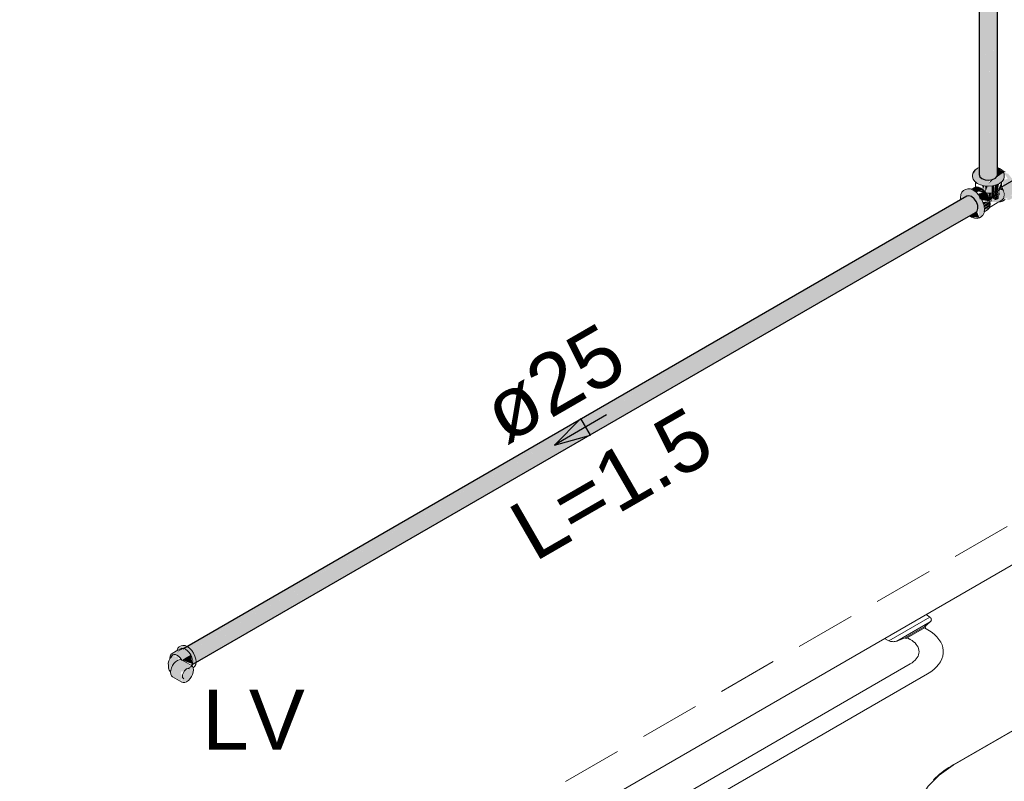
# Model space of a CAD drawing. Header units: millimetres. Extents: x 567 to 934, y -1 to 364.
# Tile 880 of 1056: x 805.95 to 809.23, y 66.21 to 68.75. Entities that reach past the tile are written whole.
import ezdxf

# ---------------------------------------------------------------- set-up
doc = ezdxf.new("R2010")
doc.units = ezdxf.units.MM
doc.header["$MEASUREMENT"] = 0
doc.linetypes.add('JIS_02_2.0', pattern=[0.3, 0.2, -0.1])
doc.linetypes.add('NULL', pattern=[0])
for name, color, linetype, lineweight in [('A-WALL', 7, 'Continuous', 25), ('AF-Condutos', 140, 'Continuous', 25), ('AF-Conexões', 152, 'Continuous', 18), ('AF-Peça de utilização', 152, 'Continuous', 18), ('AF-Sentido conduto', 140, 'Continuous', 30), ('AF-Textos conduto', 7, 'Continuous', 9), ('DI-Área do detalhe', 10, 'JIS_02_2.0', 0), ('Peças hidrossanitárias', 7, 'Continuous', 13), ('Textos', 7, 'Continuous', 9)]:
    doc.layers.add(name, color=color, linetype=linetype, lineweight=lineweight)
doc.styles.add('Arial', font='arial.ttf')

msp = doc.modelspace()

# ---------------------------------------------------------------- hatches: boundary and pattern name
at = {"layer": 'AF-Condutos', "linetype": 'Continuous'}
for points in [[(809.1506, 68.2347), (809.1595, 68.2212), (809.1828, 68.2161), (809.1831, 68.2726), (809.1828, 70.4641), (809.1705, 68.2689), (809.1702, 70.4652), (809.1597, 68.2622), (809.1595, 70.4692), (809.1527, 68.2591), (809.1526, 70.4754)], [(809.1506, 68.2347), (809.1526, 70.4677), (809.1506, 70.4692)], [(809.1526, 70.4669), (809.1527, 68.2591), (809.1595, 70.4624)], [(809.1595, 70.4632), (809.1597, 68.2622), (809.1702, 70.4591)], [(809.1702, 70.4585), (809.1705, 68.267), (809.1827, 70.4576)], [(809.205, 68.2606), (809.205, 70.4706), (809.1953, 68.263), (809.1951, 70.466), (809.1828, 68.2161), (809.1951, 68.218), (809.2107, 68.2292), (809.2107, 70.4772)], [(809.195, 70.4604), (809.1828, 70.4595), (809.1831, 68.2726)], [(809.2049, 70.4634), (809.1951, 70.461), (809.1953, 68.263)], [(809.2107, 70.4668), (809.205, 70.4642), (809.205, 68.2606)], [(809.2107, 68.2292), (809.2114, 70.4476), (809.2107, 70.4674)], [(809.2107, 68.2586), (809.2114, 68.2365), (809.2114, 70.4476)], [(809.1161, 68.1642), (809.1088, 68.1622), (806.4961, 66.6538)], [(809.0894, 68.1409), (806.5122, 66.6528), (809.0907, 68.1294), (806.521, 66.6455), (809.141, 68.1437), (809.1337, 68.154), (809.1161, 68.1642), (806.5033, 66.6557)], [(806.5111, 66.6625), (806.5128, 66.6612), (809.1161, 68.1642)], [(809.0894, 68.1409), (806.5129, 66.6612), (806.519, 66.6567)], [(806.5205, 66.6575), (806.5284, 66.6498), (809.0907, 68.1294)], [(806.5336, 66.6383), (809.141, 68.1437), (806.5279, 66.6495)], [(809.141, 68.1437), (806.5282, 66.6352), (809.1455, 68.1321)], [(809.1455, 68.1321), (806.5327, 66.6236), (809.1464, 68.1212)], [(809.1436, 68.1129), (809.1464, 68.1212), (806.5337, 66.6127)], [(806.5387, 66.627), (809.1455, 68.1321), (806.5345, 66.6388)], [(806.541, 66.617), (809.1464, 68.1212), (806.5393, 66.6274)], [(809.1376, 68.1087), (809.0547, 68.0608), (806.5249, 66.6002)], [(809.1187, 68.0977), (809.1436, 68.1129), (809.0511, 68.0597), (806.5309, 66.6045)], [(809.0547, 68.0608), (806.5409, 66.6102), (806.5408, 66.6094)], [(806.5411, 66.6103), (809.0511, 68.0597), (806.5418, 66.6174)]]:
    msp.add_hatch(color=151, dxfattribs=at).paths.add_polyline_path(points)
at = {"layer": 'AF-Conexões', "linetype": 'Continuous'}
for points in [[(809.1506, 68.2581), (809.1448, 68.2556), (809.1285, 68.2337), (809.1303, 68.2191), (809.1439, 68.2054), (809.1675, 68.1976), (809.1948, 68.1976), (809.2184, 68.2054), (809.232, 68.2191), (809.232, 68.2416), (809.183, 68.2047), (809.185, 68.2117), (809.153, 68.227)], [(809.1439, 68.2552), (809.1356, 68.2489), (809.1285, 68.2337)], [(809.2114, 68.2583), (809.2114, 68.2365), (809.205, 68.2226), (809.232, 68.2416)], [(809.2013, 68.2209), (809.191, 68.2174), (809.1812, 68.2033)], [(809.2399, 68.1526), (809.2502, 68.1498), (809.2688, 68.1763), (809.2592, 68.2088), (809.2502, 68.2243), (809.2269, 68.2119), (809.2368, 68.1654), (809.2306, 68.1518), (809.2532, 68.1603), (809.2612, 68.1716), (809.2612, 68.1899), (809.2581, 68.1648)], [(809.2638, 68.1577), (809.2734, 68.1693), (809.2739, 68.187), (809.2638, 68.2164), (809.2471, 68.2372), (809.2321, 68.2412), (809.2469, 68.2196), (809.2502, 68.2243), (809.2579, 68.213), (809.2688, 68.1763), (809.2502, 68.1498)], [(809.0884, 68.1505), (809.1135, 68.165), (809.1337, 68.154), (809.1455, 68.1321), (809.1512, 68.0906), (809.1571, 68.094), (809.168, 68.1181), (809.163, 68.1425), (809.1494, 68.1661), (809.1308, 68.1826), (809.1121, 68.1876), (809.0926, 68.1764)], [(809.1409, 68.1938), (809.1254, 68.1849), (809.1404, 68.1756), (809.1642, 68.1839), (809.1562, 68.1897)], [(809.1378, 68.1975), (809.1505, 68.1798), (809.1699, 68.1734), (809.1924, 68.1734), (809.1924, 68.1974), (809.1812, 68.2019), (809.1715, 68.1761), (809.1702, 68.1974), (809.1648, 68.186)], [(809.1645, 68.1747), (809.1462, 68.1708), (809.1524, 68.1521), (809.1828, 68.1567), (809.1779, 68.1668), (809.1642, 68.1839), (809.1542, 68.1782)], [(809.1631, 68.1851), (809.1679, 68.1975), (809.1606, 68.1992)], [(809.1712, 68.1765), (809.1791, 68.1967), (809.1702, 68.1974)], [(809.2167, 68.1441), (809.2301, 68.1533), (809.2301, 68.1853), (809.1781, 68.1665), (809.1822, 68.158), (809.2105, 68.1739), (809.2149, 68.1693), (809.1862, 68.1495), (809.1862, 68.1427)], [(809.2008, 68.199), (809.1924, 68.1734), (809.2028, 68.1759)], [(809.2005, 68.198), (809.1924, 68.1974), (809.1924, 68.1734)], [(809.2098, 68.2016), (809.2028, 68.1759), (809.2118, 68.1798), (809.2168, 68.2047)], [(809.2096, 68.2011), (809.2028, 68.1995), (809.2028, 68.1759)], [(809.2243, 68.1965), (809.2245, 68.21), (809.2118, 68.1798), (809.2187, 68.185)], [(809.2182, 68.1843), (809.2163, 68.1678), (809.219, 68.1649)], [(809.2321, 68.1811), (809.2281, 68.1921), (809.2187, 68.185)], [(809.183, 68.146), (809.1828, 68.1567), (809.158, 68.153), (809.1596, 68.1496)], [(809.1835, 68.1551), (809.1905, 68.1732), (809.1814, 68.1725)], [(809.1825, 68.1573), (809.2128, 68.1685), (809.2076, 68.1723)], [(809.2128, 68.1685), (809.1826, 68.1573), (809.1851, 68.1487)], [(809.1908, 68.1732), (809.1837, 68.1535), (809.1913, 68.1469)], [(809.1995, 68.1739), (809.1924, 68.1734), (809.1913, 68.1469)], [(809.1999, 68.1752), (809.1942, 68.1564), (809.2008, 68.1516)], [(809.2008, 68.1749), (809.2008, 68.1516), (809.2077, 68.177)], [(809.2082, 68.1783), (809.2013, 68.1512), (809.2089, 68.1527)], [(809.2151, 68.1574), (809.2153, 68.1825), (809.2089, 68.1527)], [(809.2141, 68.1808), (809.2089, 68.1785), (809.2089, 68.1527)], [(809.1665, 68.1352), (809.1858, 68.1464), (809.1629, 68.1429)], [(809.1659, 68.1327), (809.1869, 68.1366), (809.1858, 68.1464)], [(809.168, 68.1257), (809.1869, 68.1366), (809.1664, 68.1328)], [(809.1674, 68.1234), (809.1858, 68.1281), (809.1869, 68.1366)], [(809.1828, 68.1213), (809.1847, 68.1255), (809.1679, 68.1177)], [(809.168, 68.1178), (809.1858, 68.1281), (809.1687, 68.1238)], [(809.1187, 68.0977), (809.1249, 68.0932), (809.1512, 68.0906), (809.143, 68.1111)]]:
    msp.add_hatch(color=161, dxfattribs=at).paths.add_polyline_path(points)
at = {"layer": 'AF-Peça de utilização', "linetype": 'Continuous'}
for points in [[(806.4761, 66.6424), (806.458, 66.636), (806.4478, 66.6068), (806.4515, 66.5841), (806.4603, 66.6004), (806.4817, 66.6179), (806.4821, 66.6306), (806.4672, 66.6282), (806.4769, 66.6339), (806.4927, 66.6189), (806.523, 66.6348), (806.5057, 66.6587)], [(806.4609, 66.6391), (806.472, 66.6401), (806.4934, 66.6564), (806.5034, 66.658), (806.5204, 66.6457), (806.5341, 66.6171), (806.5341, 66.6055), (806.54, 66.6029), (806.537, 66.6304), (806.5263, 66.6491), (806.5115, 66.6621), (806.4968, 66.6661)], [(806.4761, 66.6425), (806.4993, 66.6558), (806.4934, 66.6564)], [(806.5057, 66.6587), (806.5341, 66.6171), (806.5204, 66.6457)], [(806.4994, 66.577), (806.4933, 66.5436), (806.498, 66.5422), (806.5152, 66.5495), (806.5289, 66.5697), (806.5312, 66.5909), (806.4944, 66.6171), (806.4842, 66.618), (806.467, 66.6055), (806.4564, 66.5834), (806.4587, 66.5649), (806.4933, 66.5436), (806.4987, 66.5531), (806.4896, 66.547), (806.4952, 66.5583), (806.4896, 66.5732), (806.4933, 66.5807)], [(806.5294, 66.6037), (806.523, 66.6348), (806.496, 66.6192), (806.497, 66.6163)]]:
    msp.add_hatch(color=161, dxfattribs=at).paths.add_polyline_path(points)

# ---------------------------------------------------------------- linework, layer by layer
at = {"layer": 'A-WALL', "color": 8, "lineweight": 5}
msp.add_line((806.306, 65.2287), (809.4236, 67.0287), dxfattribs=at)
at = {"layer": 'AF-Condutos'}
for p, q in [((809.1506, 70.4692), (809.1506, 68.2347)), ((809.2114, 68.2583), (809.2114, 70.4476)), ((809.2114, 68.2365), (809.2114, 68.2583)), ((809.1506, 68.2347), (809.1526, 68.2274)), ((809.1526, 68.2274), (809.1595, 68.2212)), ((809.1595, 68.2212), (809.1702, 68.2172)), ((809.1702, 68.2172), (809.1828, 68.2161)), ((809.1828, 68.2161), (809.1951, 68.218)), ((809.1951, 68.218), (809.205, 68.2226)), ((809.205, 68.2226), (809.2107, 68.2292)), ((809.2107, 68.2292), (809.2114, 68.2365)), ((809.0884, 68.1505), (806.4961, 66.6538)), ((809.1088, 68.1622), (809.0884, 68.1505)), ((809.1161, 68.1642), (809.1088, 68.1622)), ((809.1249, 68.1612), (809.1161, 68.1642)), ((809.1337, 68.154), (809.1249, 68.1612)), ((809.141, 68.1437), (809.1337, 68.154)), ((809.1455, 68.1321), (809.141, 68.1437)), ((809.1436, 68.1129), (809.1464, 68.1212)), ((809.1464, 68.1212), (809.1455, 68.1321)), ((809.0548, 68.0609), (809.1376, 68.1087)), ((809.1376, 68.1087), (809.1436, 68.1129)), ((806.5249, 66.6002), (809.0548, 68.0609))]:
    msp.add_line(p, q, dxfattribs=at)
at = {"layer": 'AF-Conexões'}
for p, q in [((809.1356, 68.2489), (809.1303, 68.2416)), ((809.1439, 68.2552), (809.1356, 68.2489)), ((809.1448, 68.2556), (809.1439, 68.2552)), ((809.1506, 68.2582), (809.1448, 68.2556)), ((809.2133, 68.2575), (809.2114, 68.2583)), ((809.2184, 68.2552), (809.2133, 68.2575)), ((809.2268, 68.2489), (809.2184, 68.2552)), ((809.2269, 68.2487), (809.2268, 68.2489)), ((809.2271, 68.2484), (809.2269, 68.2487)), ((809.1303, 68.2416), (809.1285, 68.2337)), ((809.1285, 68.2337), (809.1285, 68.2269)), ((809.1285, 68.2269), (809.1303, 68.2191)), ((809.1303, 68.2191), (809.1355, 68.2117)), ((809.2268, 68.2117), (809.232, 68.2191)), ((809.232, 68.2416), (809.2271, 68.2484)), ((809.2275, 68.2484), (809.2271, 68.2484)), ((809.2278, 68.2483), (809.2275, 68.2484)), ((809.2374, 68.2442), (809.2278, 68.2483)), ((809.2338, 68.234), (809.232, 68.2416)), ((809.232, 68.2191), (809.2338, 68.2269)), ((809.2338, 68.2337), (809.2338, 68.234)), ((809.2338, 68.2334), (809.2338, 68.2337)), ((809.2338, 68.2316), (809.2338, 68.2334)), ((809.2338, 68.2269), (809.2338, 68.2316)), ((809.2344, 68.2312), (809.2338, 68.2316)), ((809.1044, 68.1852), (809.0985, 68.1818)), ((809.1121, 68.1876), (809.1044, 68.1852)), ((809.1211, 68.1867), (809.1121, 68.1876)), ((809.1237, 68.1856), (809.1211, 68.1867)), ((809.1345, 68.1919), (809.1237, 68.1856)), ((809.1308, 68.1826), (809.1237, 68.1856)), ((809.1379, 68.1929), (809.1345, 68.1919)), ((809.1355, 68.2117), (809.1378, 68.21)), ((809.1378, 68.21), (809.1378, 68.1975)), ((809.1378, 68.21), (809.1439, 68.2054)), ((809.1378, 68.1975), (809.1386, 68.1942)), ((809.1388, 68.1932), (809.1379, 68.1929)), ((809.1386, 68.1942), (809.1386, 68.1941)), ((809.1386, 68.1941), (809.1388, 68.1932)), ((809.1388, 68.1932), (809.1393, 68.1911)), ((809.1393, 68.1911), (809.1436, 68.185)), ((809.1483, 68.1931), (809.1409, 68.1938)), ((809.1436, 68.185), (809.1505, 68.1798)), ((809.1439, 68.2054), (809.1548, 68.2006)), ((809.1562, 68.1897), (809.1483, 68.1931)), ((809.1548, 68.2006), (809.1675, 68.1976)), ((809.1642, 68.1839), (809.1562, 68.1897)), ((809.1715, 68.1761), (809.1642, 68.1839)), ((809.1675, 68.1976), (809.1812, 68.1965)), ((809.1812, 68.1965), (809.1948, 68.1976)), ((809.1948, 68.1976), (809.2075, 68.2006)), ((809.2075, 68.2006), (809.2184, 68.2054)), ((809.2118, 68.1798), (809.2187, 68.185)), ((809.2184, 68.2054), (809.2245, 68.21)), ((809.2187, 68.185), (809.223, 68.1911)), ((809.223, 68.1911), (809.2243, 68.1965)), ((809.2243, 68.1965), (809.2244, 68.1971)), ((809.2245, 68.1962), (809.2243, 68.1965)), ((809.2244, 68.1971), (809.2245, 68.1975)), ((809.2245, 68.21), (809.2268, 68.2117)), ((809.2245, 68.1975), (809.2245, 68.21)), ((809.2256, 68.1946), (809.2245, 68.1962)), ((809.2257, 68.1944), (809.2256, 68.1946)), ((809.2272, 68.1914), (809.2257, 68.1944)), ((809.229, 68.1875), (809.2272, 68.1914)), ((809.2301, 68.1853), (809.229, 68.1875)), ((809.2316, 68.1804), (809.2301, 68.1853)), ((809.0889, 68.1681), (809.0876, 68.1577)), ((809.0876, 68.1577), (809.0877, 68.1567)), ((809.0877, 68.1567), (809.0884, 68.1505)), ((809.0926, 68.1764), (809.0889, 68.1681)), ((809.0985, 68.1818), (809.0926, 68.1764)), ((809.1404, 68.1756), (809.1308, 68.1826)), ((809.1494, 68.1661), (809.1404, 68.1756)), ((809.1571, 68.1548), (809.1494, 68.1661)), ((809.1505, 68.1798), (809.1595, 68.1759)), ((809.163, 68.1425), (809.1571, 68.1548)), ((809.1595, 68.1759), (809.1699, 68.1734)), ((809.1699, 68.1734), (809.1736, 68.1731)), ((809.1736, 68.1731), (809.1715, 68.1761)), ((809.1741, 68.1723), (809.1736, 68.1731)), ((809.1736, 68.1731), (809.1745, 68.173)), ((809.1779, 68.1668), (809.1741, 68.1723)), ((809.1745, 68.173), (809.1812, 68.1725)), ((809.1828, 68.1567), (809.1779, 68.1668)), ((809.1812, 68.1725), (809.1924, 68.1734)), ((809.1858, 68.1464), (809.1828, 68.1567)), ((809.1924, 68.1734), (809.2028, 68.1759)), ((809.2028, 68.1759), (809.2118, 68.1798)), ((809.2029, 68.1501), (809.2089, 68.1527)), ((809.2089, 68.1527), (809.2151, 68.1574)), ((809.2257, 68.1492), (809.2301, 68.1533)), ((809.2278, 68.1456), (809.2374, 68.1511)), ((809.2301, 68.1533), (809.231, 68.1552)), ((809.231, 68.1552), (809.2329, 68.1594)), ((809.2329, 68.176), (809.2316, 68.1804)), ((809.2334, 68.1712), (809.2329, 68.176)), ((809.2329, 68.1594), (809.2338, 68.1671)), ((809.2338, 68.1671), (809.2334, 68.1712)), ((809.1667, 68.13), (809.163, 68.1425)), ((809.168, 68.1181), (809.1667, 68.13)), ((809.1671, 68.1105), (809.168, 68.1181)), ((809.1779, 68.1168), (809.1828, 68.1213)), ((809.1828, 68.1213), (809.1847, 68.1255)), ((809.1847, 68.1255), (809.2099, 68.1401)), ((809.1847, 68.1255), (809.1858, 68.1281)), ((809.1858, 68.1465), (809.1913, 68.1469)), ((809.1869, 68.1366), (809.1858, 68.1464)), ((809.1858, 68.1281), (809.1869, 68.1366)), ((809.2099, 68.1401), (809.2136, 68.1422)), ((809.2136, 68.1422), (809.2159, 68.1435)), ((809.2159, 68.1435), (809.2168, 68.1441)), ((809.2168, 68.1441), (809.2257, 68.1492)), ((809.2168, 68.1441), (809.2199, 68.1438)), ((809.2199, 68.1438), (809.2214, 68.1436)), ((809.2214, 68.1436), (809.2264, 68.1452)), ((809.2264, 68.1452), (809.2278, 68.1456)), ((809.1187, 68.0977), (809.1204, 68.0965)), ((809.1204, 68.0965), (809.1249, 68.0932)), ((809.1249, 68.0932), (809.1345, 68.0891)), ((809.1345, 68.0891), (809.1435, 68.0882)), ((809.1435, 68.0882), (809.1512, 68.0906)), ((809.1512, 68.0906), (809.1571, 68.094)), ((809.1571, 68.094), (809.163, 68.0995)), ((809.163, 68.0995), (809.1667, 68.1077)), ((809.1667, 68.1077), (809.1671, 68.1105)), ((809.1671, 68.1105), (809.1779, 68.1168))]:
    msp.add_line(p, q, dxfattribs=at)
at = {"layer": 'AF-Peça de utilização'}
for p, q in [((806.4756, 66.6475), (806.4609, 66.6391)), ((806.477, 66.6484), (806.4756, 66.6475)), ((806.4883, 66.6549), (806.477, 66.6484)), ((806.4772, 66.65), (806.477, 66.6484)), ((806.4802, 66.6565), (806.4772, 66.65)), ((806.4848, 66.6608), (806.4802, 66.6565)), ((806.4907, 66.6642), (806.4848, 66.6608)), ((806.4934, 66.6564), (806.4883, 66.6549)), ((806.4968, 66.6661), (806.4907, 66.6642)), ((806.4993, 66.6558), (806.4934, 66.6564)), ((806.5039, 66.6654), (806.4968, 66.6661)), ((806.4995, 66.6558), (806.4993, 66.6558)), ((806.5057, 66.6531), (806.4995, 66.6558)), ((806.5109, 66.6624), (806.5039, 66.6654)), ((806.512, 66.6485), (806.5057, 66.6531)), ((806.5115, 66.6621), (806.5109, 66.6624)), ((806.5192, 66.6566), (806.5115, 66.6621)), ((806.518, 66.6422), (806.512, 66.6485)), ((806.523, 66.6348), (806.518, 66.6422)), ((806.5263, 66.6491), (806.5192, 66.6566)), ((806.5324, 66.6402), (806.5263, 66.6491)), ((806.4496, 66.615), (806.4478, 66.6068)), ((806.4529, 66.6212), (806.4496, 66.615)), ((806.4536, 66.622), (806.4529, 66.6212)), ((806.4537, 66.6229), (806.4532, 66.6222)), ((806.4532, 66.6222), (806.4537, 66.6227)), ((806.4538, 66.6223), (806.4536, 66.622)), ((806.4546, 66.63), (806.4537, 66.6232)), ((806.4537, 66.6232), (806.4538, 66.6229)), ((806.4538, 66.6229), (806.4537, 66.6229)), ((806.4537, 66.6227), (806.4538, 66.6228)), ((806.46, 66.6311), (806.4538, 66.6229)), ((806.4596, 66.6292), (806.4538, 66.6223)), ((806.4538, 66.6228), (806.4596, 66.6292)), ((806.4538, 66.6228), (806.4538, 66.6223)), ((806.457, 66.6354), (806.4546, 66.63)), ((806.4609, 66.6391), (806.457, 66.6354)), ((806.4631, 66.6342), (806.46, 66.6311)), ((806.4671, 66.6358), (806.4631, 66.6342)), ((806.4725, 66.6112), (806.467, 66.6055)), ((806.4718, 66.6356), (806.4671, 66.6358)), ((806.4769, 66.6339), (806.4718, 66.6356)), ((806.4783, 66.6155), (806.4725, 66.6112)), ((806.4771, 66.6338), (806.4769, 66.6339)), ((806.4821, 66.6306), (806.4771, 66.6338)), ((806.4842, 66.618), (806.4783, 66.6155)), ((806.4871, 66.6259), (806.4821, 66.6306)), ((806.4897, 66.6186), (806.4842, 66.618)), ((806.4915, 66.6203), (806.4871, 66.6259)), ((806.4933, 66.6174), (806.4897, 66.6186)), ((806.4924, 66.6188), (806.4915, 66.6203)), ((806.4933, 66.6174), (806.4924, 66.6188)), ((806.4944, 66.6171), (806.4933, 66.6174)), ((806.5253, 66.5992), (806.4944, 66.6171)), ((806.527, 66.6266), (806.523, 66.6348)), ((806.5282, 66.6224), (806.527, 66.6266)), ((806.5294, 66.6184), (806.5282, 66.6224)), ((806.5303, 66.6105), (806.5294, 66.6184)), ((806.5297, 66.6062), (806.5303, 66.6105)), ((806.537, 66.6304), (806.5324, 66.6402)), ((806.54, 66.6205), (806.537, 66.6304)), ((806.541, 66.6111), (806.54, 66.6205)), ((806.54, 66.6029), (806.5408, 66.6094)), ((806.5408, 66.6094), (806.541, 66.6111)), ((806.4478, 66.6068), (806.4486, 66.5994)), ((806.4486, 66.5994), (806.449, 66.5898)), ((806.449, 66.5898), (806.4515, 66.5841)), ((806.4515, 66.5841), (806.4558, 66.578)), ((806.4558, 66.578), (806.4556, 66.5762)), ((806.4556, 66.5762), (806.4564, 66.5699)), ((806.4564, 66.5834), (806.4558, 66.578)), ((806.4587, 66.5911), (806.4564, 66.5834)), ((806.4623, 66.5986), (806.4587, 66.5911)), ((806.467, 66.6055), (806.4623, 66.5986)), ((806.4972, 66.5725), (806.4994, 66.5771)), ((806.4994, 66.5771), (806.5023, 66.5814)), ((806.5023, 66.5814), (806.505, 66.5842)), ((806.505, 66.5842), (806.5057, 66.5849)), ((806.5057, 66.5849), (806.5093, 66.5875)), ((806.5093, 66.5875), (806.5129, 66.5891)), ((806.5129, 66.5891), (806.5136, 66.5891)), ((806.5136, 66.5891), (806.5163, 66.5894)), ((806.5158, 66.5904), (806.523, 66.5946)), ((806.5163, 66.5894), (806.5171, 66.5891)), ((806.5171, 66.5891), (806.5192, 66.5885)), ((806.523, 66.5946), (806.527, 66.5982)), ((806.5267, 66.598), (806.5253, 66.5992)), ((806.5268, 66.5979), (806.5267, 66.598)), ((806.5275, 66.5972), (806.5268, 66.5979)), ((806.527, 66.5983), (806.5284, 66.6015)), ((806.527, 66.5982), (806.527, 66.5983)), ((806.5289, 66.5959), (806.5275, 66.5972)), ((806.5284, 66.6015), (806.5289, 66.6025)), ((806.5289, 66.6025), (806.5294, 66.6037)), ((806.531, 66.5913), (806.5289, 66.5959)), ((806.5289, 66.5697), (806.5312, 66.5773)), ((806.5294, 66.6037), (806.5297, 66.6062)), ((806.531, 66.5913), (806.5324, 66.5921)), ((806.5312, 66.591), (806.531, 66.5913)), ((806.5312, 66.5909), (806.5312, 66.591)), ((806.532, 66.5845), (806.5312, 66.5909)), ((806.5312, 66.5773), (806.532, 66.5845)), ((806.5324, 66.5921), (806.537, 66.5964)), ((806.537, 66.5964), (806.54, 66.6029)), ((806.4564, 66.5699), (806.4587, 66.5649)), ((806.4587, 66.5649), (806.4623, 66.5615)), ((806.4623, 66.5615), (806.4933, 66.5436)), ((806.4933, 66.5436), (806.498, 66.5422)), ((806.4954, 66.5634), (806.4958, 66.5678)), ((806.4958, 66.5595), (806.4954, 66.5634)), ((806.4958, 66.5678), (806.4972, 66.5725)), ((806.4972, 66.5564), (806.4958, 66.5595)), ((806.4994, 66.5544), (806.4972, 66.5564)), ((806.498, 66.5422), (806.5034, 66.5427)), ((806.5034, 66.5427), (806.5093, 66.5452)), ((806.5093, 66.5452), (806.5152, 66.5495)), ((806.5152, 66.5495), (806.5206, 66.5553)), ((806.5206, 66.5553), (806.5253, 66.5622)), ((806.5253, 66.5622), (806.5289, 66.5697))]:
    msp.add_line(p, q, dxfattribs=at)
at = {"layer": 'AF-Sentido conduto'}
for p, q in [((807.8233, 67.4221), (807.7349, 67.3337)), ((807.8556, 67.3661), (807.8233, 67.4221)), ((807.7349, 67.3337), (807.8556, 67.3661))]:
    msp.add_line(p, q, dxfattribs=at)
for points in [[(809.2158, 68.1887), (809.389, 68.2887)], [(807.9081, 67.4337), (807.7349, 67.3337)]]:
    msp.add_lwpolyline(points, dxfattribs=at)
at = {"layer": 'DI-Área do detalhe'}
msp.add_lwpolyline([(805.9529, 65.1626), (809.625, 67.2827), (812.504, 65.6206), (808.8319, 63.5005), (805.9529, 65.1626)], dxfattribs=at)
at = {"layer": 'Peças hidrossanitárias', "color": 8, "lineweight": 5}
for p, q in [((808.8498, 66.6814), (808.986, 66.76)), ((808.9875, 66.7448), (808.8761, 66.6806)), ((808.9875, 66.7448), (808.9695, 66.7291)), ((808.9733, 66.7687), (808.986, 66.76)), ((808.9033, 66.6909), (808.9695, 66.7291)), ((808.9103, 66.6913), (808.9677, 66.7245)), ((808.9721, 66.727), (808.9677, 66.7245)), ((808.9695, 66.7291), (808.9721, 66.727)), ((808.8498, 66.6814), (808.8347, 66.6887)), ((808.9033, 66.6909), (808.8761, 66.6806)), ((808.907, 66.6895), (808.9033, 66.6909)), ((808.9103, 66.6913), (808.907, 66.6895)), ((807.7268, 65.9151), (808.9208, 66.6044)), ((808.978, 66.5714), (807.7839, 65.8821)), ((809.066, 66.2694), (809.5905, 66.5723)), ((809.0641, 66.2666), (809.4365, 66.4816))]:
    msp.add_line(p, q, dxfattribs=at)
for points in [[(808.9875, 66.7448), (808.989, 66.7464), (808.9901, 66.7481), (808.9908, 66.7499), (808.9911, 66.7517), (808.9909, 66.7535), (808.9903, 66.7553), (808.9893, 66.757), (808.9878, 66.7586), (808.986, 66.76)], [(808.978, 66.5714), (808.9891, 66.5785), (808.9991, 66.5861), (809.0078, 66.5942), (809.0153, 66.6027), (809.0213, 66.6116), (809.0259, 66.6208), (809.029, 66.6302), (809.0307, 66.6397), (809.0308, 66.6493), (809.0294, 66.6588), (809.0265, 66.6682), (809.0221, 66.6774), (809.0163, 66.6863), (809.0091, 66.6949), (809.0006, 66.7031), (808.9908, 66.7108), (808.9798, 66.718), (808.9677, 66.7245)], [(808.8498, 66.6814), (808.8524, 66.6804), (808.8551, 66.6795), (808.8581, 66.6789), (808.8612, 66.6786), (808.8643, 66.6785), (808.8674, 66.6786), (808.8705, 66.679), (808.8734, 66.6797), (808.8761, 66.6806)], [(808.9208, 66.6861), (808.9197, 66.6867), (808.9186, 66.6873), (808.9174, 66.6879), (808.9163, 66.6885), (808.9151, 66.6891), (808.9139, 66.6897), (808.9127, 66.6902), (808.9115, 66.6908), (808.9103, 66.6913)], [(808.9208, 66.6044), (808.9267, 66.6081), (808.932, 66.6121), (808.9367, 66.6164), (808.9407, 66.6208), (808.944, 66.6255), (808.9467, 66.6303), (808.9486, 66.6352), (808.9497, 66.6402), (808.9501, 66.6452), (808.9497, 66.6503), (808.9486, 66.6553), (808.9467, 66.6602), (808.944, 66.665), (808.9407, 66.6696), (808.9367, 66.6741), (808.932, 66.6783), (808.9267, 66.6823), (808.9208, 66.6861)], [(809.0641, 66.2666), (809.0168, 66.234), (808.9799, 66.1972), (808.9547, 66.1572), (808.942, 66.1153), (808.942, 66.0728), (808.9547, 66.0309), (808.9799, 65.9909), (809.0168, 65.9541), (809.0641, 65.9215), (809.1206, 65.8941), (809.1844, 65.8729), (809.2536, 65.8583), (809.3262, 65.8509), (809.3999, 65.8509), (809.4724, 65.8583), (809.5416, 65.8729), (809.6054, 65.8941), (809.6619, 65.9215)], [(809.066, 66.2694), (809.0573, 66.2643), (809.049, 66.259), (809.0409, 66.2536), (809.033, 66.248), (809.0255, 66.2424), (809.0183, 66.2366), (809.0113, 66.2306), (809.0046, 66.2246), (808.9983, 66.2184)]]:
    msp.add_lwpolyline(points, dxfattribs=at)

# ---------------------------------------------------------------- texts
at = {"layer": 'AF-Textos conduto', "linetype": 'NULL', "char_height": 0.2, "attachment_point": 8, "rotation": 30.0001, "line_spacing_factor": 0.6, "style": 'Arial'}
for s, insert, width in [('ø25', (807.7832, 67.4501), 0.962805), ('L=1.5', (807.9758, 67.1165), 1.413415)]:
    msp.add_mtext(s, dxfattribs=dict(at, insert=insert, width=width))
at = {"layer": 'Textos', "linetype": 'NULL', "insert": (806.5614, 66.3188), "char_height": 0.2, "width": 0.683537, "attachment_point": 7, "line_spacing_factor": 0.6, "style": 'Arial'}
msp.add_mtext('LV', dxfattribs=at)

doc.saveas('drawing.dxf')
